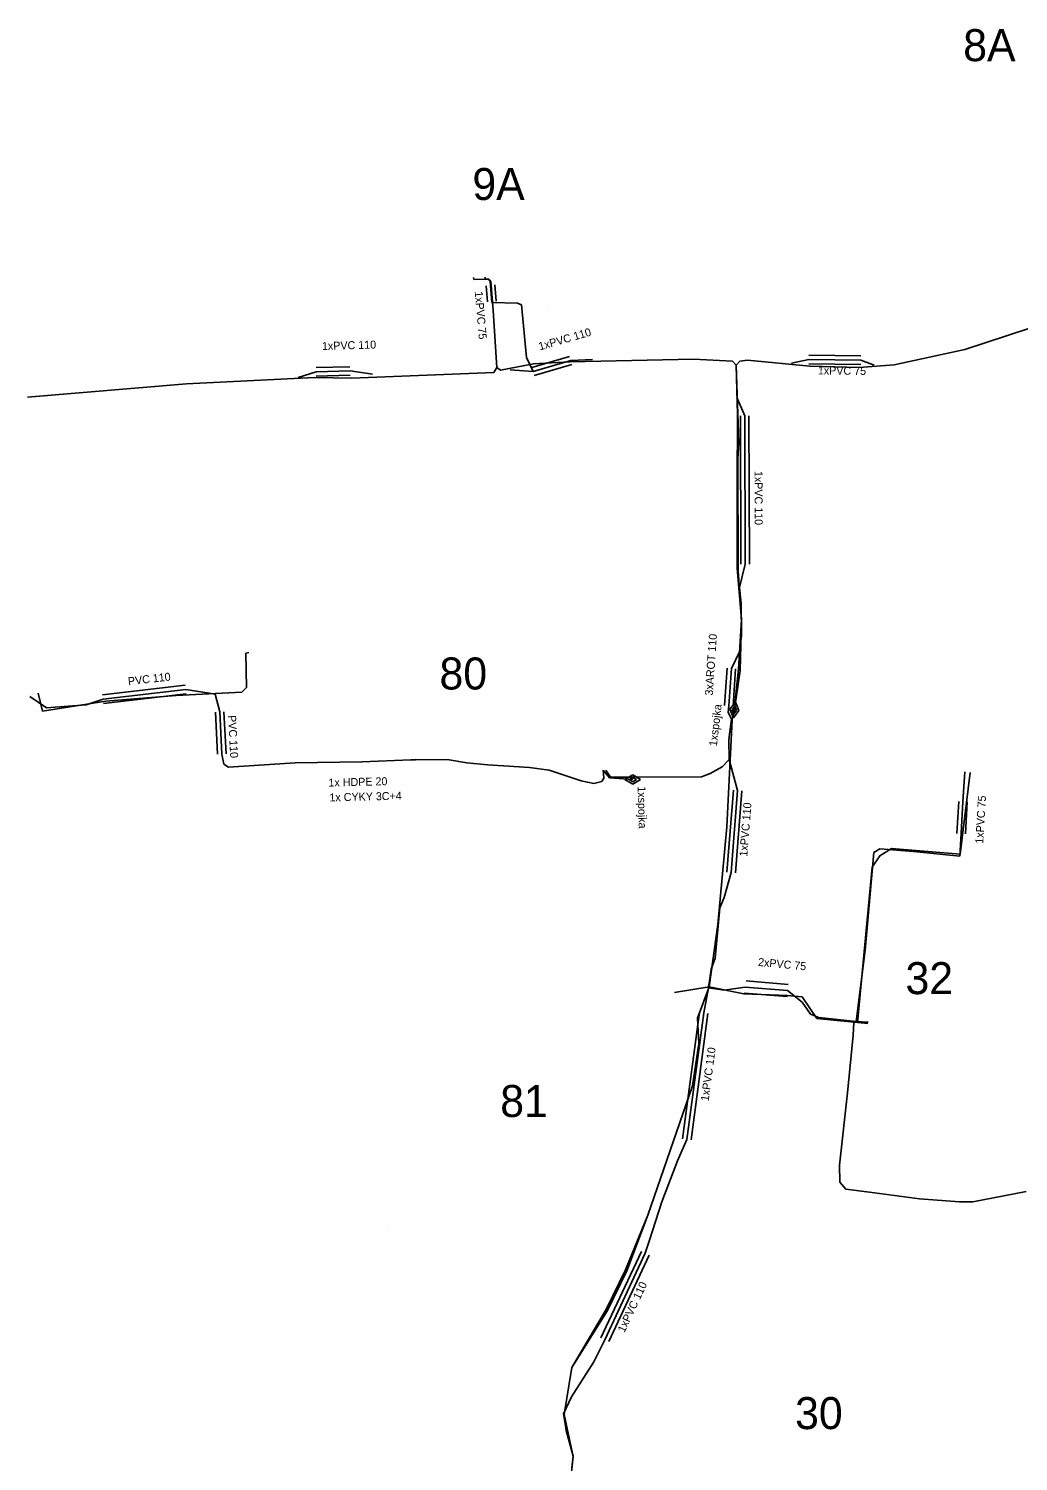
# Model space of a CAD drawing. Extents: x -651943 to -618711, y -1138561 to -1100552.
# Drawn here: x -642773.6 to -642680.9, y -1114250 to -1114115.7 of the extents above; entities that cross this region are included whole.
import ezdxf

# ---------------------------------------------------------------- set-up
doc = ezdxf.new("R2010")
doc.units = 0
for name, color, linetype in [('KT optika', 7, 'Continuous'), ('KT trasa', 7, 'Continuous'), ('KT zařízení', 7, 'Continuous'), ('SATT bloky', 7, 'Continuous'), ('SATT stanice', 7, 'Continuous')]:
    doc.layers.add(name, color=color, linetype=linetype)

# ---------------------------------------------------------------- blocks, each defined once
blk = doc.blocks.new('POINT_DISPLAY')
blk.add_line((0, 0), (0, 0))
blk = doc.blocks.new('TVSPO_1')
at = {"layer": 'KT zařízení'}
for p, q in [((-0.074, 0.002), (0, 0.044)), ((-0.001, -0.041), (-0.074, 0.002)), ((-0.035, 0), (0, 0.02)), ((0.073, 0.001), (-0.001, -0.041)), ((0, 0.044), (0.073, 0.001)), ((0, 0.02), (0.035, 0)), ((0.035, 0), (0, -0.02)), ((0, -0.02), (-0.035, 0))]:
    blk.add_line(p, q, dxfattribs=at)

msp = doc.modelspace()

# ---------------------------------------------------------------- linework, layer by layer
at = {"layer": 'KT optika'}
for p, q in [((-642731.91, -1114139.2), (-642731.93, -1114139.03)), ((-642730.84, -1114139.18), (-642730.85, -1114139)), ((-642730.53, -1114139.18), (-642731.91, -1114139.2)), ((-642730.57, -1114139.16), (-642730.84, -1114139.18)), ((-642730.38, -1114139.36), (-642730.57, -1114139.16)), ((-642730.33, -1114139.36), (-642730.53, -1114139.18)), ((-642730.36, -1114139.76), (-642730.38, -1114139.36)), ((-642730.22, -1114141.37), (-642730.36, -1114139.76)), ((-642730.09, -1114142.1), (-642730.33, -1114139.36)), ((-642727.83, -1114141.43), (-642730.22, -1114141.37)), ((-642727.44, -1114141.58), (-642727.83, -1114141.43)), ((-642726.98, -1114146.53), (-642727.44, -1114141.58)), ((-642729.76, -1114147.46), (-642730.09, -1114142.1)), ((-642729.42, -1114147.71), (-642726.32, -1114147.11)), ((-642726.36, -1114147.83), (-642726.98, -1114146.53)), ((-642726.36, -1114147.83), (-642722.83, -1114146.81)), ((-642726.32, -1114147.11), (-642722.93, -1114146.92)), ((-642722.93, -1114146.92), (-642711.34, -1114146.67)), ((-642722.83, -1114146.81), (-642720.8, -1114146.7)), ((-642711.34, -1114146.67), (-642707.69, -1114146.86)), ((-642707.69, -1114146.86), (-642707.33, -1114147.24)), ((-642700.54, -1114146.7), (-642702.14, -1114147.06)), ((-642695.65, -1114146.76), (-642700.54, -1114146.7)), ((-642694.41, -1114147.24), (-642695.65, -1114146.76)), ((-642758.83, -1114149), (-642746.83, -1114148.38)), ((-642748.38, -1114148.4), (-642746.68, -1114147.87)), ((-642746.83, -1114148.38), (-642743.34, -1114148.46)), ((-642746.68, -1114147.87), (-642743.51, -1114147.78)), ((-642743.51, -1114147.78), (-642741.4, -1114148.09)), ((-642743.34, -1114148.46), (-642730.04, -1114147.91)), ((-642730.04, -1114147.91), (-642729.76, -1114147.46)), ((-642729.76, -1114147.46), (-642729.42, -1114147.71)), ((-642728.5, -1114147.67), (-642726.36, -1114147.83)), ((-642773.71, -1114150.25), (-642758.83, -1114149)), ((-642707.27, -1114150.27), (-642706.54, -1114151.99)), ((-642706.54, -1114151.99), (-642706.49, -1114165.87)), ((-642706.49, -1114165.87), (-642707.03, -1114168.08)), ((-642707.03, -1114168.08), (-642706.86, -1114169.56)), ((-642706.86, -1114169.56), (-642706.83, -1114172.57)), ((-642706.83, -1114172.57), (-642707.04, -1114174.09)), ((-642707.04, -1114174.09), (-642707.79, -1114175.67)), ((-642707.79, -1114175.67), (-642708.03, -1114179.17)), ((-642766.64, -1114178.53), (-642758.9, -1114177.64)), ((-642758.9, -1114177.64), (-642756.72, -1114177.97)), ((-642756.72, -1114177.97), (-642756.14, -1114178.07)), ((-642771.93, -1114179.35), (-642773.52, -1114178.28)), ((-642768.23, -1114179.08), (-642771.93, -1114179.35)), ((-642768.23, -1114179.08), (-642766.64, -1114178.53)), ((-642756.14, -1114178.07), (-642755.72, -1114179.73)), ((-642708.03, -1114179.17), (-642708.09, -1114179.76)), ((-642755.72, -1114179.73), (-642755.51, -1114183.68)), ((-642708.09, -1114179.76), (-642707.77, -1114180.41)), ((-642707.77, -1114180.41), (-642708.02, -1114182.33)), ((-642708.02, -1114182.33), (-642707.99, -1114184.2)), ((-642755.51, -1114183.68), (-642755.33, -1114184.62)), ((-642755.33, -1114184.62), (-642754.89, -1114184.91)), ((-642754.89, -1114184.91), (-642748.65, -1114184.49)), ((-642748.65, -1114184.49), (-642742.38, -1114184.42)), ((-642742.39, -1114184.42), (-642737.82, -1114184.22)), ((-642742.38, -1114184.42), (-642742.39, -1114184.42)), ((-642737.82, -1114184.22), (-642737.37, -1114184.21)), ((-642737.37, -1114184.21), (-642737.35, -1114184.19)), ((-642737.35, -1114184.19), (-642734.22, -1114184.22)), ((-642734.22, -1114184.22), (-642732.58, -1114184.49)), ((-642732.58, -1114184.49), (-642730.6, -1114184.68)), ((-642730.6, -1114184.68), (-642726.71, -1114184.93)), ((-642707.99, -1114184.2), (-642708.64, -1114184.87)), ((-642707.99, -1114184.2), (-642707.2, -1114187.09)), ((-642726.71, -1114184.93), (-642724.86, -1114185.18)), ((-642724.86, -1114185.18), (-642721.85, -1114186.19)), ((-642719.92, -1114186.26), (-642719.72, -1114185.94)), ((-642719.72, -1114185.94), (-642719.79, -1114185.19)), ((-642719.79, -1114185.19), (-642719.2, -1114185.92)), ((-642719.11, -1114185.86), (-642719.56, -1114185.18)), ((-642719.2, -1114185.92), (-642717.02, -1114186.08)), ((-642717.23, -1114185.84), (-642719.11, -1114185.86)), ((-642710.58, -1114185.82), (-642717.23, -1114185.84)), ((-642709.78, -1114185.5), (-642710.58, -1114185.82)), ((-642708.64, -1114184.87), (-642709.78, -1114185.5)), ((-642686.09, -1114188.15), (-642685.92, -1114185.35)), ((-642721.85, -1114186.19), (-642720.68, -1114186.44)), ((-642720.68, -1114186.44), (-642719.92, -1114186.26)), ((-642707.2, -1114187.09), (-642707.81, -1114194.79)), ((-642686.27, -1114191.14), (-642686.09, -1114188.15)), ((-642686.4, -1114193.24), (-642686.27, -1114191.14)), ((-642693.87, -1114192.57), (-642694.45, -1114192.9)), ((-642690.72, -1114192.81), (-642693.87, -1114192.57)), ((-642695.24, -1114202.06), (-642694.45, -1114192.9)), ((-642690.72, -1114192.81), (-642686.4, -1114193.24)), ((-642707.81, -1114194.79), (-642708.47, -1114197.11)), ((-642708.87, -1114198.08), (-642709.32, -1114202.81)), ((-642708.47, -1114197.11), (-642708.87, -1114198.08)), ((-642696.1, -1114208.73), (-642695.24, -1114202.06)), ((-642709.32, -1114202.81), (-642709.68, -1114203.83)), ((-642709.68, -1114203.83), (-642709.94, -1114205.59)), ((-642709.94, -1114205.59), (-642710.38, -1114207.93)), ((-642709.94, -1114205.59), (-642708.45, -1114205.8)), ((-642708.45, -1114205.8), (-642706.48, -1114205.51)), ((-642706.48, -1114205.51), (-642702.54, -1114205.84)), ((-642702.54, -1114205.84), (-642701.14, -1114206.92)), ((-642701.14, -1114206.92), (-642700.38, -1114208.06)), ((-642710.38, -1114207.93), (-642711.96, -1114219.79)), ((-642700.38, -1114208.06), (-642699.58, -1114208.36)), ((-642699.58, -1114208.36), (-642696.1, -1114208.73)), ((-642696.38, -1114210.02), (-642696.32, -1114208.83)), ((-642696.1, -1114208.73), (-642694.98, -1114208.82)), ((-642696.91, -1114215.42), (-642696.38, -1114210.02)), ((-642697.67, -1114222.19), (-642696.91, -1114215.42)), ((-642711.96, -1114219.79), (-642712.82, -1114221.8)), ((-642712.82, -1114221.8), (-642714.3, -1114225.63)), ((-642697.64, -1114223.81), (-642697.67, -1114222.19)), ((-642697.05, -1114224.47), (-642697.64, -1114223.81)), ((-642694.86, -1114224.72), (-642697.05, -1114224.47)), ((-642690.15, -1114225.36), (-642694.86, -1114224.72)), ((-642680.18, -1114224.66), (-642685.16, -1114225.63)), ((-642714.3, -1114225.63), (-642715.48, -1114229.32)), ((-642686.43, -1114225.65), (-642690.15, -1114225.36)), ((-642685.16, -1114225.63), (-642686.43, -1114225.65)), ((-642715.48, -1114229.32), (-642715.86, -1114230.46)), ((-642715.86, -1114230.46), (-642719.64, -1114238.57)), ((-642719.64, -1114238.57), (-642720.67, -1114240.62)), ((-642720.67, -1114240.62), (-642722.75, -1114243.93)), ((-642722.75, -1114243.93), (-642723.51, -1114245.5)), ((-642723.51, -1114245.5), (-642723.36, -1114246.41)), ((-642723.36, -1114246.41), (-642723.27, -1114247.06)), ((-642723.27, -1114247.06), (-642722.6, -1114249.46)), ((-642722.6, -1114249.46), (-642722.74, -1114250.57))]:
    msp.add_line(p, q, dxfattribs=at)
msp.add_lwpolyline([(-642722.81, -1114251.27), (-642722.6, -1114249.52), (-642723.46, -1114245.56), (-642722.73, -1114241.18), (-642719.38, -1114235.81), (-642717.57, -1114232.1), (-642715.61, -1114226.9), (-642711.43, -1114214.76), (-642710.82, -1114210.8), (-642710.97, -1114208.44), (-642709.86, -1114205.49), (-642709.07, -1114199.64), (-642708.21, -1114190.5), (-642707.7, -1114180.47), (-642707.53, -1114179.7), (-642706.97, -1114175.84), (-642706.83, -1114171.08), (-642707.15, -1114166.51), (-642707.19, -1114155.99), (-642707.09, -1114154.52), (-642707.33, -1114147.24), (-642706.99, -1114146.87), (-642706.29, -1114146.76), (-642700.43, -1114147.34), (-642695.82, -1114147.46), (-642692.55, -1114147.21), (-642685.91, -1114145.76), (-642679.91, -1114143.8)], dxfattribs=at)
at = {"layer": 'KT trasa'}
for p, q in [((-642731.91, -1114139.2), (-642731.93, -1114139.03)), ((-642730.84, -1114139.18), (-642730.85, -1114139)), ((-642730.53, -1114139.18), (-642731.91, -1114139.2)), ((-642730.57, -1114139.16), (-642730.84, -1114139.18)), ((-642730.38, -1114139.36), (-642730.57, -1114139.16)), ((-642730.33, -1114139.36), (-642730.53, -1114139.18)), ((-642730.36, -1114139.76), (-642730.38, -1114139.36)), ((-642730.22, -1114141.37), (-642730.36, -1114139.76)), ((-642730.09, -1114142.1), (-642730.33, -1114139.36)), ((-642727.83, -1114141.43), (-642730.22, -1114141.37)), ((-642727.44, -1114141.58), (-642727.83, -1114141.43)), ((-642726.98, -1114146.53), (-642727.44, -1114141.58)), ((-642729.76, -1114147.46), (-642730.09, -1114142.1)), ((-642685.91, -1114145.76), (-642679.91, -1114143.8)), ((-642692.55, -1114147.21), (-642685.91, -1114145.76)), ((-642729.42, -1114147.71), (-642726.32, -1114147.11)), ((-642726.36, -1114147.83), (-642726.98, -1114146.53)), ((-642726.36, -1114147.83), (-642722.83, -1114146.81)), ((-642726.32, -1114147.11), (-642722.93, -1114146.92)), ((-642722.93, -1114146.92), (-642711.34, -1114146.67)), ((-642722.83, -1114146.81), (-642720.8, -1114146.7)), ((-642711.34, -1114146.67), (-642707.69, -1114146.86)), ((-642707.69, -1114146.86), (-642707.33, -1114147.24)), ((-642707.33, -1114147.24), (-642706.99, -1114146.87)), ((-642706.99, -1114146.87), (-642706.29, -1114146.76)), ((-642706.29, -1114146.76), (-642700.43, -1114147.34)), ((-642700.54, -1114146.7), (-642702.14, -1114147.06)), ((-642695.65, -1114146.76), (-642700.54, -1114146.7)), ((-642694.41, -1114147.24), (-642695.65, -1114146.76)), ((-642758.83, -1114149), (-642746.83, -1114148.38)), ((-642748.38, -1114148.4), (-642746.68, -1114147.87)), ((-642746.83, -1114148.38), (-642743.34, -1114148.46)), ((-642746.68, -1114147.87), (-642743.51, -1114147.78)), ((-642743.51, -1114147.78), (-642741.4, -1114148.09)), ((-642743.34, -1114148.46), (-642730.04, -1114147.91)), ((-642730.04, -1114147.91), (-642729.76, -1114147.46)), ((-642729.76, -1114147.46), (-642729.42, -1114147.71)), ((-642728.5, -1114147.67), (-642726.36, -1114147.83)), ((-642707.33, -1114147.24), (-642707.21, -1114151.87)), ((-642700.43, -1114147.34), (-642695.82, -1114147.46)), ((-642695.82, -1114147.46), (-642692.55, -1114147.21)), ((-642773.71, -1114150.25), (-642758.83, -1114149)), ((-642707.27, -1114150.27), (-642706.54, -1114151.99)), ((-642707.21, -1114151.87), (-642707.22, -1114154.57)), ((-642706.54, -1114151.99), (-642706.49, -1114165.87)), ((-642707.25, -1114155.8), (-642707.22, -1114154.57)), ((-642707.23, -1114166.27), (-642707.25, -1114155.8)), ((-642706.49, -1114165.87), (-642707.03, -1114168.08)), ((-642706.83, -1114171.08), (-642707.23, -1114166.27)), ((-642707.03, -1114168.08), (-642706.86, -1114169.56)), ((-642706.86, -1114169.56), (-642706.83, -1114172.57)), ((-642706.83, -1114171.08), (-642707.12, -1114175.74)), ((-642706.83, -1114172.57), (-642707.04, -1114174.09)), ((-642752.99, -1114174.15), (-642753.27, -1114174.22)), ((-642753.27, -1114174.22), (-642753.2, -1114177.45)), ((-642707.04, -1114174.09), (-642707.79, -1114175.67)), ((-642707.79, -1114175.67), (-642708.03, -1114179.17)), ((-642707.12, -1114175.74), (-642707.46, -1114178.97)), ((-642772.31, -1114179.65), (-642772.71, -1114177.96)), ((-642766.64, -1114178.53), (-642758.9, -1114177.64)), ((-642753.65, -1114177.89), (-642759.79, -1114178.18)), ((-642758.9, -1114177.64), (-642756.72, -1114177.97)), ((-642756.72, -1114177.97), (-642756.14, -1114178.07)), ((-642753.2, -1114177.45), (-642753.65, -1114177.89)), ((-642771.93, -1114179.35), (-642773.52, -1114178.28)), ((-642766.38, -1114178.73), (-642772.31, -1114179.65)), ((-642768.23, -1114179.08), (-642771.93, -1114179.35)), ((-642768.23, -1114179.08), (-642766.64, -1114178.53)), ((-642759.79, -1114178.18), (-642766.38, -1114178.73)), ((-642756.14, -1114178.07), (-642755.72, -1114179.73)), ((-642708.03, -1114179.17), (-642708.09, -1114179.76)), ((-642707.46, -1114178.97), (-642707.53, -1114179.7)), ((-642755.72, -1114179.73), (-642755.51, -1114183.68)), ((-642707.7, -1114180.47), (-642708.21, -1114190.5)), ((-642708.09, -1114179.76), (-642707.77, -1114180.41)), ((-642707.77, -1114180.41), (-642708.02, -1114182.33)), ((-642707.53, -1114179.7), (-642707.7, -1114180.47)), ((-642708.02, -1114182.33), (-642707.99, -1114184.2)), ((-642755.51, -1114183.68), (-642755.33, -1114184.62)), ((-642755.33, -1114184.62), (-642754.89, -1114184.91)), ((-642754.89, -1114184.91), (-642748.65, -1114184.49)), ((-642748.65, -1114184.49), (-642742.38, -1114184.42)), ((-642742.39, -1114184.42), (-642737.82, -1114184.22)), ((-642742.38, -1114184.42), (-642742.39, -1114184.42)), ((-642737.82, -1114184.22), (-642737.37, -1114184.21)), ((-642737.37, -1114184.21), (-642737.35, -1114184.19)), ((-642737.35, -1114184.19), (-642734.22, -1114184.22)), ((-642734.22, -1114184.22), (-642732.58, -1114184.49)), ((-642732.58, -1114184.49), (-642730.6, -1114184.68)), ((-642730.6, -1114184.68), (-642726.71, -1114184.93)), ((-642707.99, -1114184.2), (-642708.64, -1114184.87)), ((-642707.99, -1114184.2), (-642707.2, -1114187.09)), ((-642726.71, -1114184.93), (-642724.86, -1114185.18)), ((-642724.86, -1114185.18), (-642721.85, -1114186.19)), ((-642719.92, -1114186.26), (-642719.72, -1114185.94)), ((-642719.72, -1114185.94), (-642719.79, -1114185.19)), ((-642719.79, -1114185.19), (-642719.2, -1114185.92)), ((-642719.11, -1114185.86), (-642719.56, -1114185.18)), ((-642719.2, -1114185.92), (-642717.02, -1114186.08)), ((-642717.23, -1114185.84), (-642719.11, -1114185.86)), ((-642710.58, -1114185.82), (-642717.23, -1114185.84)), ((-642709.78, -1114185.5), (-642710.58, -1114185.82)), ((-642708.64, -1114184.87), (-642709.78, -1114185.5)), ((-642686.09, -1114188.15), (-642685.92, -1114185.35)), ((-642721.85, -1114186.19), (-642720.68, -1114186.44)), ((-642720.68, -1114186.44), (-642719.92, -1114186.26)), ((-642707.2, -1114187.09), (-642707.81, -1114194.79)), ((-642686.27, -1114191.14), (-642686.09, -1114188.15)), ((-642708.21, -1114190.5), (-642709.07, -1114199.64)), ((-642686.4, -1114193.24), (-642686.27, -1114191.14)), ((-642693.87, -1114192.57), (-642694.45, -1114192.9)), ((-642690.72, -1114192.81), (-642693.87, -1114192.57)), ((-642695.24, -1114202.06), (-642694.45, -1114192.9)), ((-642690.72, -1114192.81), (-642686.4, -1114193.24)), ((-642707.81, -1114194.79), (-642708.47, -1114197.11)), ((-642708.87, -1114198.08), (-642709.32, -1114202.81)), ((-642708.47, -1114197.11), (-642708.87, -1114198.08)), ((-642709.07, -1114199.64), (-642709.86, -1114205.49)), ((-642696.1, -1114208.73), (-642695.24, -1114202.06)), ((-642709.32, -1114202.81), (-642709.68, -1114203.83)), ((-642709.68, -1114203.83), (-642709.94, -1114205.59)), ((-642709.86, -1114205.49), (-642713.1, -1114206.02)), ((-642710.97, -1114208.44), (-642709.86, -1114205.49)), ((-642709.94, -1114205.59), (-642710.38, -1114207.93)), ((-642709.94, -1114205.59), (-642708.45, -1114205.8)), ((-642709.86, -1114205.49), (-642706.61, -1114206.16)), ((-642708.45, -1114205.8), (-642706.48, -1114205.51)), ((-642706.61, -1114206.16), (-642702.57, -1114206.3)), ((-642706.48, -1114205.51), (-642702.54, -1114205.84)), ((-642702.54, -1114205.84), (-642701.14, -1114206.92)), ((-642702.57, -1114206.3), (-642701.14, -1114206.42)), ((-642701.14, -1114206.42), (-642699.78, -1114208.46)), ((-642701.14, -1114206.92), (-642700.38, -1114208.06)), ((-642710.38, -1114207.93), (-642711.96, -1114219.79)), ((-642710.82, -1114210.8), (-642710.97, -1114208.44)), ((-642700.38, -1114208.06), (-642699.58, -1114208.36)), ((-642699.78, -1114208.46), (-642694.99, -1114208.93)), ((-642699.58, -1114208.36), (-642696.1, -1114208.73)), ((-642696.38, -1114210.02), (-642696.32, -1114208.83)), ((-642696.1, -1114208.73), (-642694.98, -1114208.82)), ((-642696.91, -1114215.42), (-642696.38, -1114210.02)), ((-642711.43, -1114214.76), (-642710.82, -1114210.8)), ((-642715.61, -1114226.9), (-642711.43, -1114214.76)), ((-642697.67, -1114222.19), (-642696.91, -1114215.42)), ((-642711.96, -1114219.79), (-642712.82, -1114221.8)), ((-642712.82, -1114221.8), (-642714.3, -1114225.63)), ((-642697.64, -1114223.81), (-642697.67, -1114222.19)), ((-642697.05, -1114224.47), (-642697.64, -1114223.81)), ((-642694.86, -1114224.72), (-642697.05, -1114224.47)), ((-642690.15, -1114225.36), (-642694.86, -1114224.72)), ((-642680.18, -1114224.66), (-642685.16, -1114225.63)), ((-642714.3, -1114225.63), (-642715.48, -1114229.32)), ((-642686.43, -1114225.65), (-642690.15, -1114225.36)), ((-642685.16, -1114225.63), (-642686.43, -1114225.65)), ((-642717.7, -1114232), (-642715.61, -1114226.9)), ((-642715.48, -1114229.32), (-642715.86, -1114230.46)), ((-642715.86, -1114230.46), (-642719.64, -1114238.57)), ((-642719.48, -1114235.67), (-642717.7, -1114232)), ((-642722.73, -1114241.18), (-642719.48, -1114235.67)), ((-642719.64, -1114238.57), (-642720.67, -1114240.62)), ((-642720.67, -1114240.62), (-642722.75, -1114243.93)), ((-642723.46, -1114245.56), (-642722.73, -1114241.18)), ((-642722.75, -1114243.93), (-642723.51, -1114245.5)), ((-642723.51, -1114245.5), (-642723.36, -1114246.41)), ((-642722.6, -1114249.52), (-642723.46, -1114245.56)), ((-642723.36, -1114246.41), (-642723.27, -1114247.06)), ((-642723.27, -1114247.06), (-642722.6, -1114249.46)), ((-642722.81, -1114251.27), (-642722.6, -1114249.52)), ((-642722.6, -1114249.46), (-642722.74, -1114250.57))]:
    msp.add_line(p, q, dxfattribs=at)
msp.add_lwpolyline([(-642695.98, -1114208.83), (-642694.61, -1114194.27), (-642693.89, -1114193.21), (-642692.79, -1114192.54), (-642686.34, -1114193.07), (-642685.42, -1114185.4)], dxfattribs=at)
at = {"layer": 'KT zařízení'}
for p, q in [((-642730.63, -1114141.29), (-642730.76, -1114139.79)), ((-642729.83, -1114141.24), (-642729.96, -1114139.72)), ((-642726.47, -1114147.45), (-642722.94, -1114146.43)), ((-642695.65, -1114146.36), (-642700.54, -1114146.3)), ((-642695.65, -1114147.16), (-642700.54, -1114147.1)), ((-642746.69, -1114147.47), (-642743.52, -1114147.38)), ((-642746.67, -1114148.27), (-642743.5, -1114148.18)), ((-642726.25, -1114148.21), (-642722.72, -1114147.19)), ((-642706.94, -1114151.99), (-642706.89, -1114165.87)), ((-642706.14, -1114151.99), (-642706.09, -1114165.87)), ((-642708.19, -1114175.64), (-642708.43, -1114179.14)), ((-642707.39, -1114175.7), (-642707.63, -1114179.2)), ((-642766.69, -1114178.13), (-642758.95, -1114177.24)), ((-642766.59, -1114178.93), (-642758.85, -1114178.04)), ((-642756.12, -1114179.75), (-642755.91, -1114183.7)), ((-642755.32, -1114179.71), (-642755.11, -1114183.66)), ((-642707.6, -1114187.06), (-642708.21, -1114194.76)), ((-642706.8, -1114187.12), (-642707.41, -1114194.82)), ((-642686.67, -1114191.11), (-642686.49, -1114188.12)), ((-642685.87, -1114191.16), (-642685.69, -1114188.17)), ((-642706.58, -1114206.08), (-642702.56, -1114206.4)), ((-642706.41, -1114204.92), (-642702.46, -1114205.29)), ((-642710.78, -1114207.88), (-642712.36, -1114219.74)), ((-642709.98, -1114207.98), (-642711.56, -1114219.84)), ((-642716.22, -1114230.29), (-642720, -1114238.4)), ((-642715.5, -1114230.63), (-642719.28, -1114238.74))]:
    msp.add_line(p, q, dxfattribs=at)

# ---------------------------------------------------------------- block references
at = {"layer": 'KT optika'}
msp.add_blockref('POINT_DISPLAY', (-642737.37, -1114184.21), dxfattribs=at)
at = {"layer": 'KT trasa'}
msp.add_blockref('POINT_DISPLAY', (-642737.37, -1114184.21), dxfattribs=at)
at = {"layer": 'KT zařízení', "xscale": 10, "yscale": 10.000000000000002, "rotation": -97.26239983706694}
msp.add_blockref('TVSPO_1', (-642707.52, -1114179.55), dxfattribs=at)
at = {"layer": 'KT zařízení', "xscale": 10, "yscale": 10}
msp.add_blockref('TVSPO_1', (-642717.02, -1114186.08), dxfattribs=at)
at = {"layer": 'SATT stanice'}
for p in [(-642724.9, -1114141.85), (-642740, -1114228.17)]:
    msp.add_blockref('POINT_DISPLAY', p, dxfattribs=at)

# ---------------------------------------------------------------- texts
at = {"layer": 'KT zařízení'}
for s, rotation, p in [('1xPVC 75', 274.9978, (-642731.83, -1114140.35)), ('1xPVC 110', 16.1167, (-642725.73, -1114145.86)), ('1xPVC 110', 1.6263, (-642746.13, -1114145.82)), ('1xPVC 75', 359.297, (-642699.69, -1114148.1)), ('1xPVC 110', 270.2064, (-642705.62, -1114157.15)), ('3xAROT 110', 86.0773, (-642709.53, -1114178.22)), ('PVC 110', 6.5595, (-642764.27, -1114177.24)), ('1xspojka', 83.2779, (-642709.15, -1114182.98)), ('PVC 110', 273.0432, (-642754.94, -1114180.06)), ('1x HDPE 20', 1.3894, (-642745.52, -1114186.73)), ('1x CYKY 3C+4', 1.3894, (-642745.43, -1114188.12)), ('1xspojka', 271.5263, (-642716.57, -1114186.71)), ('1xPVC 110', 85.4704, (-642706.3, -1114193.31)), ('1xPVC 75', 86.5035, (-642684.2, -1114192.1)), ('2xPVC 75', 354.6487, (-642705.31, -1114203.53)), ('1xPVC 110', 82.4117, (-642709.92, -1114216.24)), ('1xPVC 110', 65.0102, (-642717.8, -1114237.95))]:
    msp.add_text(s, height=0.75, rotation=rotation, dxfattribs=at).set_placement(p)
at = {"layer": 'SATT bloky'}
for s, p in [('8A', (-642686.07, -1114118.75)), ('9A', (-642732.05, -1114131.76)), ('80', (-642735.13, -1114177.63)), ('32', (-642691.48, -1114206.18)), ('81', (-642729.44, -1114217.69)), ('30', (-642701.82, -1114246.94))]:
    msp.add_text(s, height=3, dxfattribs=at).set_placement(p)

doc.saveas('drawing.dxf')
